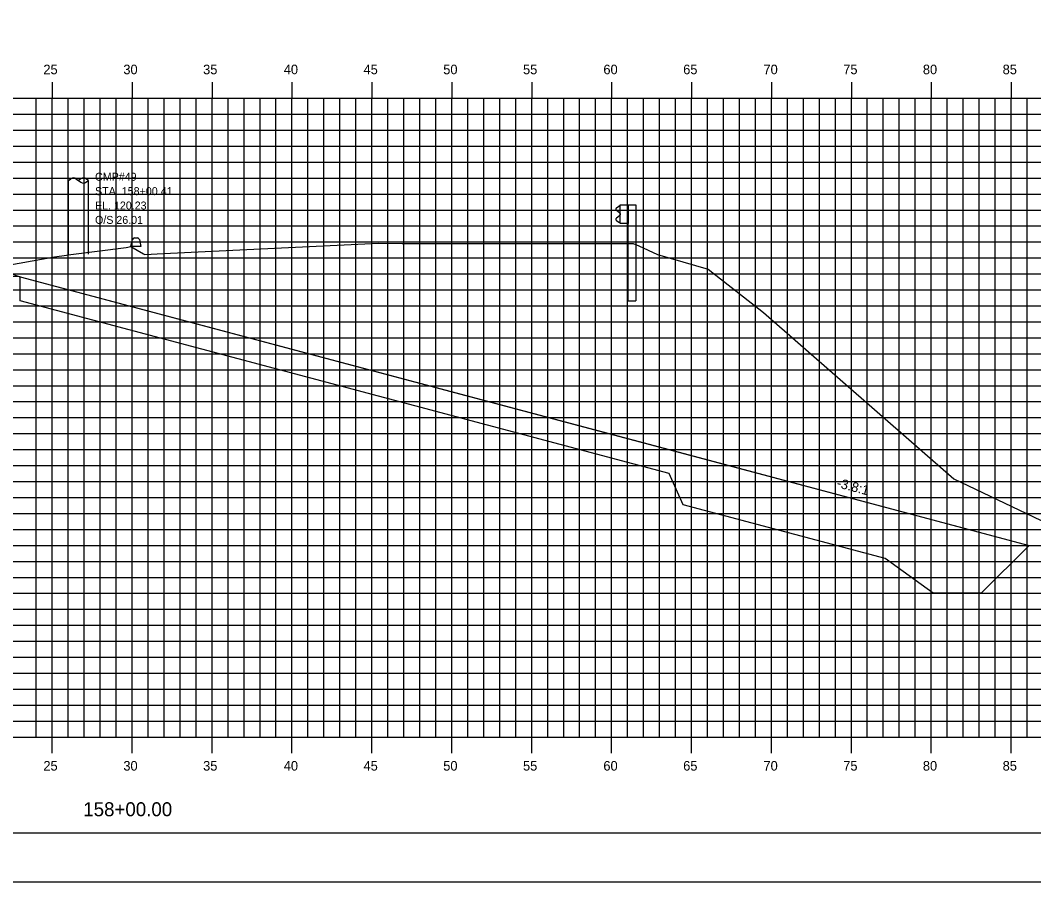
# Model space of a CAD drawing. Extents: x 850598 to 870284, y 366541 to 366651.
# Drawn here: x 853113.2 to 853176.6, y 366541.2 to 366595.1 of the extents above; entities that cross this region are included whole.
import ezdxf

# ---------------------------------------------------------------- set-up
doc = ezdxf.new("R2010")
doc.units = 0
for name, color, linetype in [('ANNOTATION', 7, 'Continuous'), ('BORDER', 7, 'Continuous'), ('D_Drainage_RipRap', 7, 'Continuous'), ('D_Roadway_Centerline', 7, 'Continuous'), ('D_Roadway_SlopeLines', 7, 'Continuous'), ('D_Roadway_SubGrade', 7, 'Continuous'), ('D_Text_Monospaced', 7, 'Continuous'), ('H_V ANNOTATION', 7, 'Continuous'), ('MAJOR', 7, 'Continuous'), ('MINOR', 7, 'Continuous'), ('PLOT BOUNDARY', 7, 'Continuous'), ('S_Curb_Type_3', 7, 'Continuous'), ('S_Guardrail_Beam', 7, 'Continuous'), ('S_Roadway_Centerline', 7, 'Continuous'), ('S_Utilities_Pole_Joint', 7, 'Continuous')]:
    doc.layers.add(name, color=color, linetype=linetype)

msp = doc.modelspace()

# ---------------------------------------------------------------- linework, layer by layer
at = {"layer": 'BORDER'}
msp.add_line((853045.219, 366544.225), (853205.219, 366544.225), dxfattribs=at)
at = {"layer": 'D_Drainage_RipRap'}
msp.add_lwpolyline([(853153.826, 366568.225), (853166.481, 366564.853), (853176.343, 366562.225), (853173.343, 366559.225), (853170.343, 366559.225), (853167.343, 366561.403), (853154.688, 366564.775), (853153.826, 366566.725), (853113.219, 366577.546), (853113.219, 366579.046)], close=True, dxfattribs=at)
at = {"layer": 'D_Roadway_Centerline'}
msp.add_lwpolyline([(853058.653, 366575.644), (853065.219, 366577.832), (853069.021, 366579.1), (853075.219, 366581.166), (853079.219, 366581.406), (853090.219, 366581.736), (853101.219, 366581.406), (853105.219, 366581.166), (853107.219, 366581.046), (853113.219, 366579.046), (853153.826, 366568.225), (853166.481, 366564.853), (853176.343, 366562.225), (853180.343, 366562.225)], dxfattribs=at)
at = {"layer": 'D_Roadway_SlopeLines'}
msp.add_lwpolyline([(853113.219, 366579.046), (853176.343, 366562.225), (853176.343, 366562.225)], dxfattribs=at)
at = {"layer": 'D_Roadway_SubGrade'}
msp.add_lwpolyline([(853101.219, 366580.906), (853102.219, 366580.846), (853102.219, 366581.096), (853107.219, 366580.796), (853107.219, 366581.046), (853113.219, 366579.046), (853101.219, 366579.406)], close=True, dxfattribs=at)
at = {"layer": 'MAJOR'}
for p, q in [((853115.219, 366591.227), (853115.219, 366590.225)), ((853115.219, 366591.227), (853115.219, 366590.225)), ((853120.219, 366591.227), (853120.219, 366590.225)), ((853120.219, 366591.227), (853120.219, 366590.225)), ((853125.219, 366591.227), (853125.219, 366590.225)), ((853125.219, 366591.227), (853125.219, 366590.225)), ((853130.219, 366591.227), (853130.219, 366590.225)), ((853130.219, 366591.227), (853130.219, 366590.225)), ((853135.219, 366591.227), (853135.219, 366590.225)), ((853135.219, 366591.227), (853135.219, 366590.225)), ((853140.219, 366591.227), (853140.219, 366590.225)), ((853140.219, 366591.227), (853140.219, 366590.225)), ((853145.219, 366591.227), (853145.219, 366590.225)), ((853145.219, 366591.227), (853145.219, 366590.225)), ((853150.219, 366591.227), (853150.219, 366590.225)), ((853150.219, 366591.227), (853150.219, 366590.225)), ((853155.219, 366591.227), (853155.219, 366590.225)), ((853155.219, 366591.227), (853155.219, 366590.225)), ((853160.219, 366591.227), (853160.219, 366590.225)), ((853160.219, 366591.227), (853160.219, 366590.225)), ((853165.219, 366591.227), (853165.219, 366590.225)), ((853165.219, 366591.227), (853165.219, 366590.225)), ((853170.219, 366591.227), (853170.219, 366590.225)), ((853170.219, 366591.227), (853170.219, 366590.225)), ((853175.219, 366591.227), (853175.219, 366590.225)), ((853175.219, 366591.227), (853175.219, 366590.225)), ((853050.219, 366590.225), (853190.219, 366590.225)), ((853050.219, 366590.225), (853190.219, 366590.225)), ((853050.219, 366590.225), (853190.219, 366590.225)), ((853050.219, 366590.225), (853190.219, 366590.225)), ((853115.219, 366550.225), (853115.219, 366590.225)), ((853115.219, 366550.225), (853115.219, 366590.225)), ((853120.219, 366550.225), (853120.219, 366590.225)), ((853120.219, 366550.225), (853120.219, 366590.225)), ((853125.219, 366550.225), (853125.219, 366590.225)), ((853125.219, 366550.225), (853125.219, 366590.225)), ((853130.219, 366550.225), (853130.219, 366590.225)), ((853130.219, 366550.225), (853130.219, 366590.225)), ((853135.219, 366550.225), (853135.219, 366590.225)), ((853135.219, 366550.225), (853135.219, 366590.225)), ((853140.219, 366550.225), (853140.219, 366590.225)), ((853140.219, 366550.225), (853140.219, 366590.225)), ((853145.219, 366550.225), (853145.219, 366590.225)), ((853145.219, 366550.225), (853145.219, 366590.225)), ((853150.219, 366550.225), (853150.219, 366590.225)), ((853150.219, 366550.225), (853150.219, 366590.225)), ((853155.219, 366550.225), (853155.219, 366590.225)), ((853155.219, 366550.225), (853155.219, 366590.225)), ((853160.219, 366550.225), (853160.219, 366590.225)), ((853160.219, 366550.225), (853160.219, 366590.225)), ((853165.219, 366550.225), (853165.219, 366590.225)), ((853165.219, 366550.225), (853165.219, 366590.225)), ((853170.219, 366550.225), (853170.219, 366590.225)), ((853170.219, 366550.225), (853170.219, 366590.225)), ((853175.219, 366550.225), (853175.219, 366590.225)), ((853175.219, 366550.225), (853175.219, 366590.225)), ((853050.219, 366585.225), (853190.219, 366585.225)), ((853050.219, 366585.225), (853190.219, 366585.225)), ((853050.219, 366580.225), (853190.219, 366580.225)), ((853050.219, 366580.225), (853190.219, 366580.225)), ((853050.219, 366575.225), (853190.219, 366575.225)), ((853050.219, 366575.225), (853190.219, 366575.225)), ((853050.219, 366570.225), (853190.219, 366570.225)), ((853050.219, 366570.225), (853190.219, 366570.225)), ((853050.219, 366565.225), (853190.219, 366565.225)), ((853050.219, 366565.225), (853190.219, 366565.225)), ((853050.219, 366560.225), (853190.219, 366560.225)), ((853050.219, 366560.225), (853190.219, 366560.225)), ((853050.219, 366555.225), (853190.219, 366555.225)), ((853050.219, 366555.225), (853190.219, 366555.225)), ((853050.219, 366550.225), (853190.219, 366550.225)), ((853050.219, 366550.225), (853190.219, 366550.225)), ((853050.219, 366550.225), (853190.219, 366550.225)), ((853050.219, 366550.225), (853190.219, 366550.225)), ((853115.219, 366549.223), (853115.219, 366550.225)), ((853115.219, 366549.223), (853115.219, 366550.225)), ((853120.219, 366549.223), (853120.219, 366550.225)), ((853120.219, 366549.223), (853120.219, 366550.225)), ((853125.219, 366549.223), (853125.219, 366550.225)), ((853125.219, 366549.223), (853125.219, 366550.225)), ((853130.219, 366549.223), (853130.219, 366550.225)), ((853130.219, 366549.223), (853130.219, 366550.225)), ((853135.219, 366549.223), (853135.219, 366550.225)), ((853135.219, 366549.223), (853135.219, 366550.225)), ((853140.219, 366549.223), (853140.219, 366550.225)), ((853140.219, 366549.223), (853140.219, 366550.225)), ((853145.219, 366549.223), (853145.219, 366550.225)), ((853145.219, 366549.223), (853145.219, 366550.225)), ((853150.219, 366549.223), (853150.219, 366550.225)), ((853150.219, 366549.223), (853150.219, 366550.225)), ((853155.219, 366549.223), (853155.219, 366550.225)), ((853155.219, 366549.223), (853155.219, 366550.225)), ((853160.219, 366549.223), (853160.219, 366550.225)), ((853160.219, 366549.223), (853160.219, 366550.225)), ((853165.219, 366549.223), (853165.219, 366550.225)), ((853165.219, 366549.223), (853165.219, 366550.225)), ((853170.219, 366549.223), (853170.219, 366550.225)), ((853170.219, 366549.223), (853170.219, 366550.225)), ((853175.219, 366549.223), (853175.219, 366550.225)), ((853175.219, 366549.223), (853175.219, 366550.225))]:
    msp.add_line(p, q, dxfattribs=at)
at = {"layer": 'MINOR'}
for p, q in [((853114.219, 366550.225), (853114.219, 366590.225)), ((853114.219, 366550.225), (853114.219, 366590.225)), ((853116.219, 366550.225), (853116.219, 366590.225)), ((853116.219, 366550.225), (853116.219, 366590.225)), ((853117.219, 366550.225), (853117.219, 366590.225)), ((853117.219, 366550.225), (853117.219, 366590.225)), ((853118.219, 366550.225), (853118.219, 366590.225)), ((853118.219, 366550.225), (853118.219, 366590.225)), ((853119.219, 366550.225), (853119.219, 366590.225)), ((853119.219, 366550.225), (853119.219, 366590.225)), ((853121.219, 366550.225), (853121.219, 366590.225)), ((853121.219, 366550.225), (853121.219, 366590.225)), ((853122.219, 366550.225), (853122.219, 366590.225)), ((853122.219, 366550.225), (853122.219, 366590.225)), ((853123.219, 366550.225), (853123.219, 366590.225)), ((853123.219, 366550.225), (853123.219, 366590.225)), ((853124.219, 366550.225), (853124.219, 366590.225)), ((853124.219, 366550.225), (853124.219, 366590.225)), ((853126.219, 366550.225), (853126.219, 366590.225)), ((853126.219, 366550.225), (853126.219, 366590.225)), ((853127.219, 366550.225), (853127.219, 366590.225)), ((853127.219, 366550.225), (853127.219, 366590.225)), ((853128.219, 366550.225), (853128.219, 366590.225)), ((853128.219, 366550.225), (853128.219, 366590.225)), ((853129.219, 366550.225), (853129.219, 366590.225)), ((853129.219, 366550.225), (853129.219, 366590.225)), ((853131.219, 366550.225), (853131.219, 366590.225)), ((853131.219, 366550.225), (853131.219, 366590.225)), ((853132.219, 366550.225), (853132.219, 366590.225)), ((853132.219, 366550.225), (853132.219, 366590.225)), ((853133.219, 366550.225), (853133.219, 366590.225)), ((853133.219, 366550.225), (853133.219, 366590.225)), ((853134.219, 366550.225), (853134.219, 366590.225)), ((853134.219, 366550.225), (853134.219, 366590.225)), ((853136.219, 366550.225), (853136.219, 366590.225)), ((853136.219, 366550.225), (853136.219, 366590.225)), ((853137.219, 366550.225), (853137.219, 366590.225)), ((853137.219, 366550.225), (853137.219, 366590.225)), ((853138.219, 366550.225), (853138.219, 366590.225)), ((853138.219, 366550.225), (853138.219, 366590.225)), ((853139.219, 366550.225), (853139.219, 366590.225)), ((853139.219, 366550.225), (853139.219, 366590.225)), ((853141.219, 366550.225), (853141.219, 366590.225)), ((853141.219, 366550.225), (853141.219, 366590.225)), ((853142.219, 366550.225), (853142.219, 366590.225)), ((853142.219, 366550.225), (853142.219, 366590.225)), ((853143.219, 366550.225), (853143.219, 366590.225)), ((853143.219, 366550.225), (853143.219, 366590.225)), ((853144.219, 366550.225), (853144.219, 366590.225)), ((853144.219, 366550.225), (853144.219, 366590.225)), ((853146.219, 366550.225), (853146.219, 366590.225)), ((853146.219, 366550.225), (853146.219, 366590.225)), ((853147.219, 366550.225), (853147.219, 366590.225)), ((853147.219, 366550.225), (853147.219, 366590.225)), ((853148.219, 366550.225), (853148.219, 366590.225)), ((853148.219, 366550.225), (853148.219, 366590.225)), ((853149.219, 366550.225), (853149.219, 366590.225)), ((853149.219, 366550.225), (853149.219, 366590.225)), ((853151.219, 366550.225), (853151.219, 366590.225)), ((853151.219, 366550.225), (853151.219, 366590.225)), ((853152.219, 366550.225), (853152.219, 366590.225)), ((853152.219, 366550.225), (853152.219, 366590.225)), ((853153.219, 366550.225), (853153.219, 366590.225)), ((853153.219, 366550.225), (853153.219, 366590.225)), ((853154.219, 366550.225), (853154.219, 366590.225)), ((853154.219, 366550.225), (853154.219, 366590.225)), ((853156.219, 366550.225), (853156.219, 366590.225)), ((853156.219, 366550.225), (853156.219, 366590.225)), ((853157.219, 366550.225), (853157.219, 366590.225)), ((853157.219, 366550.225), (853157.219, 366590.225)), ((853158.219, 366550.225), (853158.219, 366590.225)), ((853158.219, 366550.225), (853158.219, 366590.225)), ((853159.219, 366550.225), (853159.219, 366590.225)), ((853159.219, 366550.225), (853159.219, 366590.225)), ((853161.219, 366550.225), (853161.219, 366590.225)), ((853161.219, 366550.225), (853161.219, 366590.225)), ((853162.219, 366550.225), (853162.219, 366590.225)), ((853162.219, 366550.225), (853162.219, 366590.225)), ((853163.219, 366550.225), (853163.219, 366590.225)), ((853163.219, 366550.225), (853163.219, 366590.225)), ((853164.219, 366550.225), (853164.219, 366590.225)), ((853164.219, 366550.225), (853164.219, 366590.225)), ((853166.219, 366550.225), (853166.219, 366590.225)), ((853166.219, 366550.225), (853166.219, 366590.225)), ((853167.219, 366550.225), (853167.219, 366590.225)), ((853167.219, 366550.225), (853167.219, 366590.225)), ((853168.219, 366550.225), (853168.219, 366590.225)), ((853168.219, 366550.225), (853168.219, 366590.225)), ((853169.219, 366550.225), (853169.219, 366590.225)), ((853169.219, 366550.225), (853169.219, 366590.225)), ((853171.219, 366550.225), (853171.219, 366590.225)), ((853171.219, 366550.225), (853171.219, 366590.225)), ((853172.219, 366550.225), (853172.219, 366590.225)), ((853172.219, 366550.225), (853172.219, 366590.225)), ((853173.219, 366550.225), (853173.219, 366590.225)), ((853173.219, 366550.225), (853173.219, 366590.225)), ((853174.219, 366550.225), (853174.219, 366590.225)), ((853174.219, 366550.225), (853174.219, 366590.225)), ((853176.219, 366550.225), (853176.219, 366590.225)), ((853176.219, 366550.225), (853176.219, 366590.225)), ((853050.219, 366589.225), (853190.219, 366589.225)), ((853050.219, 366589.225), (853190.219, 366589.225)), ((853050.219, 366588.225), (853190.219, 366588.225)), ((853050.219, 366588.225), (853190.219, 366588.225)), ((853050.219, 366587.225), (853190.219, 366587.225)), ((853050.219, 366587.225), (853190.219, 366587.225)), ((853050.219, 366586.225), (853190.219, 366586.225)), ((853050.219, 366586.225), (853190.219, 366586.225)), ((853050.219, 366584.225), (853190.219, 366584.225)), ((853050.219, 366584.225), (853190.219, 366584.225)), ((853050.219, 366583.225), (853190.219, 366583.225)), ((853050.219, 366583.225), (853190.219, 366583.225)), ((853050.219, 366582.225), (853190.219, 366582.225)), ((853050.219, 366582.225), (853190.219, 366582.225)), ((853050.219, 366581.225), (853190.219, 366581.225)), ((853050.219, 366581.225), (853190.219, 366581.225)), ((853050.219, 366579.225), (853190.219, 366579.225)), ((853050.219, 366579.225), (853190.219, 366579.225)), ((853050.219, 366578.225), (853190.219, 366578.225)), ((853050.219, 366578.225), (853190.219, 366578.225)), ((853050.219, 366577.225), (853190.219, 366577.225)), ((853050.219, 366577.225), (853190.219, 366577.225)), ((853050.219, 366576.225), (853190.219, 366576.225)), ((853050.219, 366576.225), (853190.219, 366576.225)), ((853050.219, 366574.225), (853190.219, 366574.225)), ((853050.219, 366574.225), (853190.219, 366574.225)), ((853050.219, 366573.225), (853190.219, 366573.225)), ((853050.219, 366573.225), (853190.219, 366573.225)), ((853050.219, 366572.225), (853190.219, 366572.225)), ((853050.219, 366572.225), (853190.219, 366572.225)), ((853050.219, 366571.225), (853190.219, 366571.225)), ((853050.219, 366571.225), (853190.219, 366571.225)), ((853050.219, 366569.225), (853190.219, 366569.225)), ((853050.219, 366569.225), (853190.219, 366569.225)), ((853050.219, 366568.225), (853190.219, 366568.225)), ((853050.219, 366568.225), (853190.219, 366568.225)), ((853050.219, 366567.225), (853190.219, 366567.225)), ((853050.219, 366567.225), (853190.219, 366567.225)), ((853050.219, 366566.225), (853190.219, 366566.225)), ((853050.219, 366566.225), (853190.219, 366566.225)), ((853050.219, 366564.225), (853190.219, 366564.225)), ((853050.219, 366564.225), (853190.219, 366564.225)), ((853050.219, 366563.225), (853190.219, 366563.225)), ((853050.219, 366563.225), (853190.219, 366563.225)), ((853050.219, 366562.225), (853190.219, 366562.225)), ((853050.219, 366562.225), (853190.219, 366562.225)), ((853050.219, 366561.225), (853190.219, 366561.225)), ((853050.219, 366561.225), (853190.219, 366561.225)), ((853050.219, 366559.225), (853190.219, 366559.225)), ((853050.219, 366559.225), (853190.219, 366559.225)), ((853050.219, 366558.225), (853190.219, 366558.225)), ((853050.219, 366558.225), (853190.219, 366558.225)), ((853050.219, 366557.225), (853190.219, 366557.225)), ((853050.219, 366557.225), (853190.219, 366557.225)), ((853050.219, 366556.225), (853190.219, 366556.225)), ((853050.219, 366556.225), (853190.219, 366556.225)), ((853050.219, 366554.225), (853190.219, 366554.225)), ((853050.219, 366554.225), (853190.219, 366554.225)), ((853050.219, 366553.225), (853190.219, 366553.225)), ((853050.219, 366553.225), (853190.219, 366553.225)), ((853050.219, 366552.225), (853190.219, 366552.225)), ((853050.219, 366552.225), (853190.219, 366552.225)), ((853050.219, 366551.225), (853190.219, 366551.225)), ((853050.219, 366551.225), (853190.219, 366551.225))]:
    msp.add_line(p, q, dxfattribs=at)
at = {"layer": 'PLOT BOUNDARY'}
msp.add_lwpolyline([(853037.126, 366541.166), (853207.126, 366541.166), (853207.126, 366651.166), (853037.126, 366651.166)], close=True, dxfattribs=at)
at = {"layer": 'S_Curb_Type_3'}
for points in [[(853120.669, 366581.379), (853120.772, 366580.935), (853120.147, 366580.935), (853120.25, 366581.379)], [(853120.371, 366581.476), (853120.548, 366581.476)]]:
    msp.add_lwpolyline(points, dxfattribs=at)
for centre, start, end in [((853120.371, 366581.351), 90, 167.00538), ((853120.548, 366581.351), 12.99462, 90)]:
    msp.add_arc(centre, 0.125, start, end, dxfattribs=at)
at = {"layer": 'S_Guardrail_Beam'}
for p, q in [((853150.664, 366583.449), (853150.521, 366583.349)), ((853150.763, 366583.47), (853150.681, 366583.456)), ((853150.763, 366583.543), (853151.253, 366583.543)), ((853150.763, 366582.376), (853150.763, 366583.543)), ((853151.253, 366583.543), (853151.744, 366583.543)), ((853151.253, 366583.543), (853151.253, 366582.376)), ((853151.744, 366583.543), (853151.744, 366577.543)), ((853150.521, 366583.206), (853150.716, 366583.07)), ((853150.716, 366582.85), (853150.521, 366582.714)), ((853150.75, 366583.005), (853150.75, 366582.914)), ((853150.521, 366582.57), (853150.664, 366582.47)), ((853150.681, 366582.464), (853150.763, 366582.449)), ((853151.253, 366582.376), (853150.763, 366582.376)), ((853151.253, 366577.543), (853151.253, 366582.376)), ((853151.253, 366577.543), (853151.744, 366577.543))]:
    msp.add_line(p, q, dxfattribs=at)
for centre, major_axis, start_param, end_param in [((853150.571, 366583.277), (-0.0877, 0), 5.323254, 7.243116), ((853150.688, 366583.415), (-0.0417, 0), 4.886922, 5.323254), ((853150.571, 366582.642), (-0.0877, 0), 5.323254, 7.243116), ((853150.671, 366583.005), (0.0789, 0), 0, 0.959931), ((853150.671, 366582.914), (0.0789, 0), 5.323254, 6.283185), ((853150.688, 366582.504), (-0.0417, 0), 0.959931, 1.396263)]:
    msp.add_ellipse(centre, major_axis=major_axis, ratio=0.995501, start_param=start_param, end_param=end_param, dxfattribs=at)
at = {"layer": 'S_Roadway_Centerline'}
msp.add_lwpolyline([(853104.511, 366578.362), (853115.364, 366580.289), (853116.12, 366580.394), (853116.379, 366580.449), (853119.844, 366580.87), (853120.147, 366580.935), (853120.937, 366580.489), (853121.004, 366580.449), (853122.186, 366580.499), (853135.662, 366581.14), (853137.114, 366581.126), (853151.559, 366581.123), (853151.928, 366580.981), (853153.092, 366580.448), (853156.25, 366579.529), (853159.72, 366576.798), (853171.623, 366566.384), (853190.219, 366557.516)], dxfattribs=at)
at = {"layer": 'S_Utilities_Pole_Joint'}
for p, q in [((853116.231, 366585.074), (853116.387, 366585.184)), ((853116.7, 366585.184), (853116.856, 366585.074)), ((853117.013, 366585.184), (853116.856, 366585.074)), ((853117.481, 366585.074), (853117.325, 366585.184)), ((853116.231, 366580.455), (853116.228, 366585.074)), ((853116.856, 366585.074), (853117.013, 366584.963)), ((853117.325, 366584.963), (853117.481, 366585.074)), ((853117.481, 366580.455), (853117.478, 366585.074))]:
    msp.add_line(p, q, dxfattribs=at)
for centre, start, end in [((853116.544, 366584.964), 90, 125.26439), ((853116.544, 366584.964), 54.73561, 90), ((853117.169, 366584.964), 90, 125.26439), ((853117.169, 366584.964), 54.73561, 90), ((853117.169, 366585.185), 234.73561, 270), ((853117.169, 366585.185), 270, 305.26439)]:
    msp.add_arc(centre, 0.271, start, end, dxfattribs=at)

# ---------------------------------------------------------------- texts
at = {"layer": 'ANNOTATION'}
msp.add_text('-3.8:1', height=0.6, rotation=345.0795, dxfattribs=at).set_placement((853164.26, 366565.88))
at = {"layer": 'D_Text_Monospaced'}
for s, height, p in [('CMP#49 ', 0.5, (853117.898, 366585.055)), ('STA. 158+00.41', 0.49998, (853117.898, 366584.155)), ('EL. 120.23', 0.498, (853117.899, 366583.257)), ('O/S 26.01', 0.498, (853117.899, 366582.357))]:
    msp.add_text(s, height=height, dxfattribs=at).set_placement(p)
at = {"layer": 'H_V ANNOTATION'}
for s, height, p in [('25', 0.6, (853114.665, 366591.725)), ('30', 0.6, (853119.668, 366591.725)), ('35', 0.6, (853124.66, 366591.725)), ('40', 0.6, (853129.705, 366591.725)), ('45', 0.6, (853134.697, 366591.725)), ('50', 0.6, (853139.684, 366591.725)), ('55', 0.6, (853144.676, 366591.725)), ('60', 0.6, (853149.705, 366591.725)), ('65', 0.6, (853154.697, 366591.725)), ('70', 0.6, (853159.721, 366591.725)), ('75', 0.6, (853164.713, 366591.725)), ('80', 0.6, (853169.694, 366591.725)), ('85', 0.6, (853174.686, 366591.725)), ('25', 0.6, (853114.665, 366548.125)), ('30', 0.6, (853119.668, 366548.125)), ('35', 0.6, (853124.66, 366548.125)), ('40', 0.6, (853129.705, 366548.125)), ('45', 0.6, (853134.697, 366548.125)), ('50', 0.6, (853139.684, 366548.125)), ('55', 0.6, (853144.676, 366548.125)), ('60', 0.6, (853149.705, 366548.125)), ('65', 0.6, (853154.697, 366548.125)), ('70', 0.6, (853159.721, 366548.125)), ('75', 0.6, (853164.713, 366548.125)), ('80', 0.6, (853169.694, 366548.125)), ('85', 0.6, (853174.686, 366548.125)), ('158+00.00', 0.875, (853117.16, 366545.268))]:
    msp.add_text(s, height=height, dxfattribs=at).set_placement(p)
at = {"layer": 'S_Roadway_Centerline'}
for s, p in [('C', (853135.657, 366581.14)), ('L', (853135.662, 366581.132))]:
    msp.add_text(s, height=0.0146, dxfattribs=at).set_placement(p)

doc.saveas('drawing.dxf')
